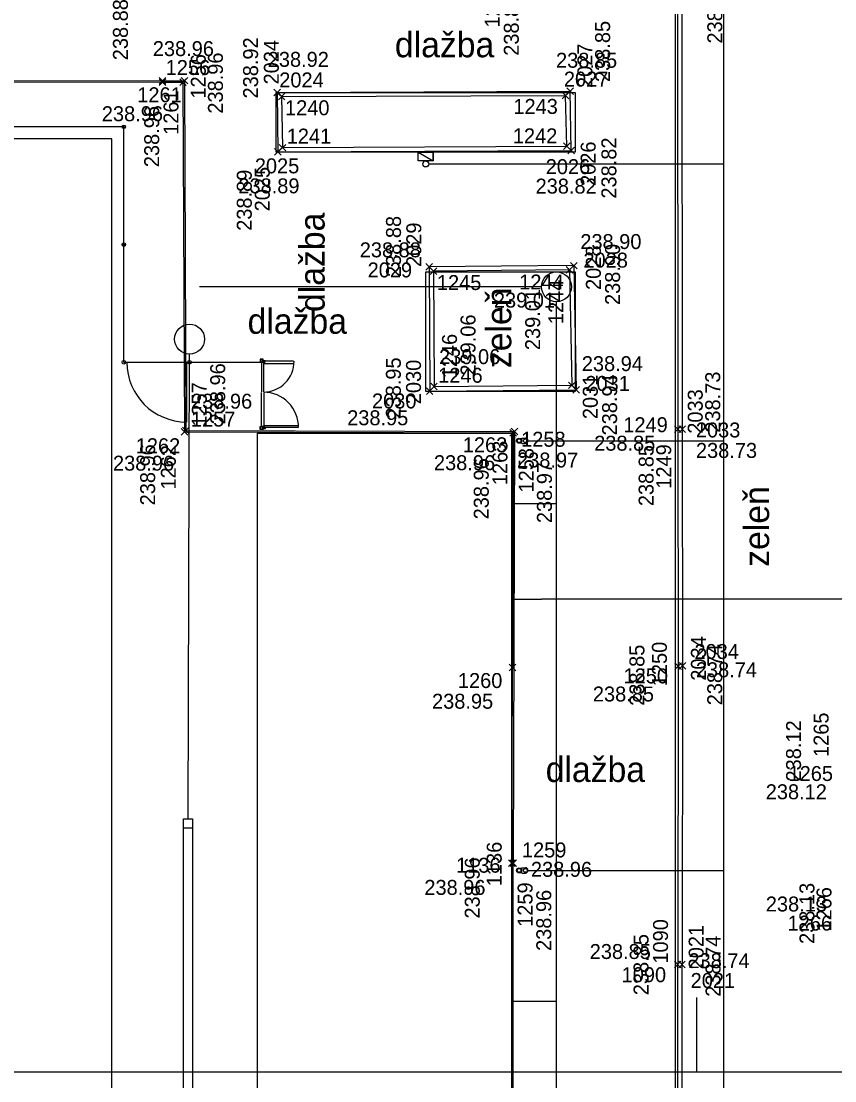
# Model space of a CAD drawing. Extents: x -264205 to -263659, y -1242401 to -1241986.
# Drawn here: x -263975.5 to -263948.29, y -1242219.45 to -1242184 of the extents above; entities that cross this region are included whole.
import ezdxf

# ---------------------------------------------------------------- set-up
doc = ezdxf.new("R2010")
doc.units = 0
for name, color, linetype in [('BOD_CISLO_2-1', 7, 'Continuous'), ('BOD_CISLO_2-3', 7, 'Continuous'), ('BOD_SYMBOL_2-1', 7, 'Continuous'), ('BOD_SYMBOL_2-3', 7, 'Continuous'), ('BOD_VYSKA_2-1', 7, 'Continuous'), ('BOD_VYSKA_2-3', 7, 'Continuous'), ('POPIS_2-1', 7, 'Continuous'), ('POPIS_2-3', 7, 'Continuous'), ('PROJEKT_OBRUBNIKY_KOMUNIKACIE', 7, 'Continuous'), ('RAM_NA_TLAC_2-1_1-250', 7, 'Continuous'), ('SITUACIA_DSP_2D', 7, 'Continuous'), ('SO_20-4_OBRUBNIKY_DOLNA_HRANA', 7, 'Continuous'), ('SO_20-4_OBRUBNIKY_HORNA_HRANA', 7, 'Continuous')]:
    doc.layers.add(name, color=color, linetype=linetype)

msp = doc.modelspace()

# ---------------------------------------------------------------- linework, layer by layer
at = {"layer": 'BOD_SYMBOL_2-1'}
for p, q in [((-263970.883, -1242186.1), (-263970.661, -1242185.88)), ((-263970.661, -1242186.1), (-263970.883, -1242185.88)), ((-263970.883, -1242186.147), (-263970.661, -1242185.926)), ((-263970.661, -1242186.147), (-263970.883, -1242185.926)), ((-263970.199, -1242186.15), (-263969.979, -1242185.928)), ((-263969.979, -1242186.15), (-263970.199, -1242185.928)), ((-263970.152, -1242186.097), (-263969.931, -1242185.877)), ((-263969.931, -1242186.097), (-263970.152, -1242185.877)), ((-263967.047, -1242186.49), (-263966.827, -1242186.269)), ((-263966.827, -1242186.49), (-263967.047, -1242186.269)), ((-263957.404, -1242186.593), (-263957.182, -1242186.373)), ((-263957.182, -1242186.593), (-263957.404, -1242186.373)), ((-263957.248, -1242186.448), (-263957.028, -1242186.227)), ((-263957.028, -1242186.448), (-263957.248, -1242186.227)), ((-263966.9, -1242186.626), (-263966.68, -1242186.404)), ((-263966.68, -1242186.626), (-263966.9, -1242186.404)), ((-263966.875, -1242188.339), (-263966.654, -1242188.117)), ((-263966.654, -1242188.339), (-263966.875, -1242188.117)), ((-263957.36, -1242188.288), (-263957.139, -1242188.066)), ((-263957.139, -1242188.288), (-263957.36, -1242188.066)), ((-263967.024, -1242188.481), (-263966.803, -1242188.259)), ((-263966.803, -1242188.481), (-263967.024, -1242188.259)), ((-263957.212, -1242188.433), (-263956.991, -1242188.211)), ((-263956.991, -1242188.433), (-263957.212, -1242188.211)), ((-263961.97, -1242192.322), (-263961.748, -1242192.1)), ((-263961.748, -1242192.322), (-263961.97, -1242192.1)), ((-263961.821, -1242192.47), (-263961.6, -1242192.248)), ((-263961.6, -1242192.47), (-263961.821, -1242192.248)), ((-263957.269, -1242192.428), (-263957.049, -1242192.208)), ((-263957.049, -1242192.428), (-263957.269, -1242192.208)), ((-263957.129, -1242192.286), (-263956.909, -1242192.066)), ((-263956.909, -1242192.286), (-263957.129, -1242192.066)), ((-263961.948, -1242196.485), (-263961.727, -1242196.264)), ((-263961.727, -1242196.485), (-263961.948, -1242196.264)), ((-263961.802, -1242196.328), (-263961.582, -1242196.106)), ((-263961.582, -1242196.328), (-263961.802, -1242196.106)), ((-263957.196, -1242196.289), (-263956.975, -1242196.069)), ((-263956.975, -1242196.289), (-263957.196, -1242196.069)), ((-263957.051, -1242196.438), (-263956.829, -1242196.217)), ((-263956.829, -1242196.438), (-263957.051, -1242196.217)), ((-263970.148, -1242197.85), (-263969.927, -1242197.629)), ((-263969.927, -1242197.85), (-263970.148, -1242197.629)), ((-263970.101, -1242197.801), (-263969.881, -1242197.579)), ((-263969.881, -1242197.801), (-263970.101, -1242197.579)), ((-263959.16, -1242197.88), (-263958.938, -1242197.66)), ((-263958.938, -1242197.88), (-263959.16, -1242197.66)), ((-263959.111, -1242197.836), (-263958.889, -1242197.615)), ((-263958.889, -1242197.836), (-263959.111, -1242197.615)), ((-263953.647, -1242197.755), (-263953.426, -1242197.534)), ((-263953.426, -1242197.755), (-263953.647, -1242197.534)), ((-263953.498, -1242197.755), (-263953.278, -1242197.534)), ((-263953.278, -1242197.755), (-263953.498, -1242197.534)), ((-263959.177, -1242205.734), (-263958.955, -1242205.512)), ((-263958.955, -1242205.734), (-263959.177, -1242205.512)), ((-263953.637, -1242205.683), (-263953.416, -1242205.461)), ((-263953.416, -1242205.683), (-263953.637, -1242205.461)), ((-263953.495, -1242205.68), (-263953.274, -1242205.458)), ((-263953.274, -1242205.68), (-263953.495, -1242205.458)), ((-263959.202, -1242212.276), (-263958.981, -1242212.056)), ((-263958.981, -1242212.276), (-263959.202, -1242212.056)), ((-263959.156, -1242212.278), (-263958.936, -1242212.056)), ((-263958.936, -1242212.278), (-263959.156, -1242212.056)), ((-263953.654, -1242215.664), (-263953.432, -1242215.444)), ((-263953.432, -1242215.664), (-263953.654, -1242215.444)), ((-263953.508, -1242215.667), (-263953.287, -1242215.445)), ((-263953.287, -1242215.667), (-263953.508, -1242215.445))]:
    msp.add_line(p, q, dxfattribs=at)
at = {"layer": 'BOD_SYMBOL_2-3'}
for p, q in [((-263970.661, -1242186.1), (-263970.883, -1242185.88)), ((-263970.661, -1242185.88), (-263970.883, -1242186.1)), ((-263970.661, -1242186.147), (-263970.883, -1242185.926)), ((-263970.661, -1242185.926), (-263970.883, -1242186.147)), ((-263969.979, -1242186.15), (-263970.199, -1242185.928)), ((-263969.979, -1242185.928), (-263970.199, -1242186.15)), ((-263969.931, -1242186.097), (-263970.152, -1242185.877)), ((-263969.931, -1242185.877), (-263970.152, -1242186.097)), ((-263966.827, -1242186.49), (-263967.047, -1242186.269)), ((-263966.827, -1242186.269), (-263967.047, -1242186.49)), ((-263957.182, -1242186.593), (-263957.404, -1242186.373)), ((-263957.182, -1242186.373), (-263957.404, -1242186.593)), ((-263957.028, -1242186.448), (-263957.248, -1242186.227)), ((-263957.028, -1242186.227), (-263957.248, -1242186.448)), ((-263966.68, -1242186.626), (-263966.9, -1242186.404)), ((-263966.68, -1242186.404), (-263966.9, -1242186.626)), ((-263966.654, -1242188.339), (-263966.875, -1242188.117)), ((-263966.654, -1242188.117), (-263966.875, -1242188.339)), ((-263957.139, -1242188.288), (-263957.36, -1242188.066)), ((-263957.139, -1242188.066), (-263957.36, -1242188.288)), ((-263966.803, -1242188.481), (-263967.024, -1242188.259)), ((-263966.803, -1242188.259), (-263967.024, -1242188.481)), ((-263956.991, -1242188.433), (-263957.212, -1242188.211)), ((-263956.991, -1242188.211), (-263957.212, -1242188.433)), ((-263961.748, -1242192.322), (-263961.97, -1242192.1)), ((-263961.748, -1242192.1), (-263961.97, -1242192.322)), ((-263961.6, -1242192.47), (-263961.821, -1242192.248)), ((-263961.6, -1242192.248), (-263961.821, -1242192.47)), ((-263957.049, -1242192.428), (-263957.269, -1242192.208)), ((-263957.049, -1242192.208), (-263957.269, -1242192.428)), ((-263956.909, -1242192.286), (-263957.129, -1242192.066)), ((-263956.909, -1242192.066), (-263957.129, -1242192.286)), ((-263961.727, -1242196.485), (-263961.948, -1242196.264)), ((-263961.727, -1242196.264), (-263961.948, -1242196.485)), ((-263961.582, -1242196.328), (-263961.802, -1242196.106)), ((-263961.582, -1242196.106), (-263961.802, -1242196.328)), ((-263956.975, -1242196.289), (-263957.196, -1242196.069)), ((-263956.975, -1242196.069), (-263957.196, -1242196.289)), ((-263956.829, -1242196.438), (-263957.051, -1242196.217)), ((-263956.829, -1242196.217), (-263957.051, -1242196.438)), ((-263969.927, -1242197.85), (-263970.148, -1242197.629)), ((-263969.927, -1242197.629), (-263970.148, -1242197.85)), ((-263969.881, -1242197.801), (-263970.101, -1242197.579)), ((-263969.881, -1242197.579), (-263970.101, -1242197.801)), ((-263958.938, -1242197.88), (-263959.16, -1242197.66)), ((-263958.938, -1242197.66), (-263959.16, -1242197.88)), ((-263958.889, -1242197.836), (-263959.111, -1242197.615)), ((-263958.889, -1242197.615), (-263959.111, -1242197.836)), ((-263953.426, -1242197.755), (-263953.647, -1242197.534)), ((-263953.426, -1242197.534), (-263953.647, -1242197.755)), ((-263953.278, -1242197.755), (-263953.498, -1242197.534)), ((-263953.278, -1242197.534), (-263953.498, -1242197.755)), ((-263958.955, -1242205.734), (-263959.177, -1242205.512)), ((-263958.955, -1242205.512), (-263959.177, -1242205.734)), ((-263953.416, -1242205.683), (-263953.637, -1242205.461)), ((-263953.416, -1242205.461), (-263953.637, -1242205.683)), ((-263953.274, -1242205.68), (-263953.495, -1242205.458)), ((-263953.274, -1242205.458), (-263953.495, -1242205.68)), ((-263958.981, -1242212.276), (-263959.202, -1242212.056)), ((-263958.981, -1242212.056), (-263959.202, -1242212.276)), ((-263958.936, -1242212.278), (-263959.156, -1242212.056)), ((-263958.936, -1242212.056), (-263959.156, -1242212.278)), ((-263953.432, -1242215.664), (-263953.654, -1242215.444)), ((-263953.432, -1242215.444), (-263953.654, -1242215.664)), ((-263953.287, -1242215.667), (-263953.508, -1242215.445)), ((-263953.287, -1242215.445), (-263953.508, -1242215.667))]:
    msp.add_line(p, q, dxfattribs=at)
at = {"layer": 'PROJEKT_OBRUBNIKY_KOMUNIKACIE'}
msp.add_line((-263953.617, -1242244.458), (-263953.617, -1242093.307), dxfattribs=at)
for points in [[(-263966.968, -1242186.382), (-263956.968, -1242186.382), (-263956.968, -1242188.382), (-263966.968, -1242188.382), (-263966.968, -1242186.382)], [(-264042.568, -1242294.032), (-263972.468, -1242294.032), (-263972.468, -1242187.932), (-264042.568, -1242187.932), (-264042.568, -1242294.032)], [(-263961.968, -1242192.382), (-263956.968, -1242192.382), (-263956.968, -1242196.382), (-263961.968, -1242196.382), (-263961.968, -1242192.382)], [(-263967.597, -1242197.782), (-263959.097, -1242197.782), (-263959.097, -1242252.182), (-263967.597, -1242252.182), (-263967.597, -1242197.782)]]:
    msp.add_lwpolyline(points, dxfattribs=at)
at = {"layer": 'RAM_NA_TLAC_2-1_1-250'}
msp.add_line((-263952.913, -1242216.657), (-263952.913, -1242219.157), dxfattribs=at)
msp.add_lwpolyline([(-264147.913, -1242144.907), (-263857.913, -1242144.907), (-263857.913, -1242219.157), (-264147.913, -1242219.157)], close=True, dxfattribs=at)
at = {"layer": 'SITUACIA_DSP_2D'}
for p, q in [((-263953.617, -1242244.458), (-263953.617, -1242093.307)), ((-263952, -1242222.527), (-263952, -1242182)), ((-263966.968, -1242186.382), (-263956.968, -1242186.382)), ((-263966.968, -1242188.382), (-263966.968, -1242186.382)), ((-263956.968, -1242186.382), (-263956.968, -1242188.382)), ((-263972.068, -1242187.532), (-264118.068, -1242187.532)), ((-263972.128, -1242187.532), (-263972.008, -1242187.532)), ((-263972.068, -1242187.592), (-263972.068, -1242187.472)), ((-263972.068, -1242195.407), (-263972.068, -1242187.532)), ((-263972.468, -1242187.932), (-264042.568, -1242187.932)), ((-263972.468, -1242294.032), (-263972.468, -1242187.932)), ((-263956.968, -1242188.382), (-263966.968, -1242188.382)), ((-263962.218, -1242188.382), (-263961.718, -1242188.382)), ((-263962.218, -1242188.672), (-263962.218, -1242188.382)), ((-263962.218, -1242188.382), (-263961.718, -1242188.672)), ((-263962.218, -1242188.382), (-263961.718, -1242188.672)), ((-263961.718, -1242188.382), (-263962.218, -1242188.382)), ((-263961.718, -1242188.382), (-263961.718, -1242188.672)), ((-263961.718, -1242188.672), (-263961.718, -1242188.382)), ((-263961.718, -1242188.672), (-263962.218, -1242188.672)), ((-263961.868, -1242188.772), (-263952, -1242188.772)), ((-263972.128, -1242191.47), (-263972.008, -1242191.47)), ((-263972.068, -1242191.41), (-263972.068, -1242191.53)), ((-263961.968, -1242192.382), (-263956.968, -1242192.382)), ((-263961.968, -1242196.382), (-263961.968, -1242192.382)), ((-263956.968, -1242192.382), (-263956.968, -1242196.382)), ((-263958.097, -1242192.883), (-263969.542, -1242192.883)), ((-263957.597, -1242243.932), (-263957.597, -1242193.383)), ((-263969.921, -1242210.683), (-263969.869, -1242195.133)), ((-263972.068, -1242195.407), (-263967.418, -1242195.407)), ((-263969.968, -1242195.407), (-263969.968, -1242197.407)), ((-263967.413, -1242195.307), (-263967.513, -1242195.307)), ((-263967.513, -1242195.307), (-263967.513, -1242195.407)), ((-263967.513, -1242195.407), (-263967.413, -1242195.407)), ((-263967.425, -1242195.32), (-263967.5, -1242195.32)), ((-263967.5, -1242195.32), (-263967.5, -1242195.395)), ((-263967.5, -1242195.395), (-263967.425, -1242195.395)), ((-263967.463, -1242195.407), (-263967.463, -1242196.395)), ((-263967.388, -1242195.407), (-263967.463, -1242195.407)), ((-263967.425, -1242195.395), (-263967.425, -1242195.32)), ((-263967.425, -1242195.395), (-263967.425, -1242195.345)), ((-263967.425, -1242195.345), (-263967.325, -1242195.345)), ((-263967.413, -1242195.407), (-263967.413, -1242195.307)), ((-263967.413, -1242195.357), (-263967.363, -1242195.357)), ((-263967.388, -1242196.395), (-263967.388, -1242195.407)), ((-263967.363, -1242195.457), (-263967.388, -1242195.457)), ((-263966.388, -1242195.371), (-263967.375, -1242195.37)), ((-263967.375, -1242195.37), (-263967.375, -1242195.445)), ((-263967.375, -1242195.445), (-263966.388, -1242195.446)), ((-263967.363, -1242195.357), (-263967.363, -1242195.457)), ((-263967.325, -1242195.345), (-263967.325, -1242195.37)), ((-263967.463, -1242197.557), (-263967.463, -1242196.42)), ((-263967.388, -1242196.42), (-263967.388, -1242197.557)), ((-263956.968, -1242196.382), (-263961.968, -1242196.382)), ((-263967.513, -1242197.557), (-263967.413, -1242197.557)), ((-263967.513, -1242197.657), (-263967.513, -1242197.557)), ((-263967.413, -1242197.657), (-263967.513, -1242197.657)), ((-263967.5, -1242197.57), (-263967.425, -1242197.57)), ((-263967.5, -1242197.645), (-263967.5, -1242197.57)), ((-263967.425, -1242197.645), (-263967.5, -1242197.645)), ((-263967.388, -1242197.557), (-263967.463, -1242197.557)), ((-263967.425, -1242197.57), (-263967.425, -1242197.62)), ((-263967.425, -1242197.57), (-263967.425, -1242197.645)), ((-263967.425, -1242197.62), (-263967.325, -1242197.62)), ((-263967.413, -1242197.557), (-263967.413, -1242197.657)), ((-263967.413, -1242197.607), (-263967.363, -1242197.607)), ((-263967.363, -1242197.507), (-263967.388, -1242197.507)), ((-263967.375, -1242197.52), (-263966.238, -1242197.52)), ((-263967.375, -1242197.595), (-263967.375, -1242197.52)), ((-263966.238, -1242197.595), (-263967.375, -1242197.595)), ((-263967.363, -1242197.607), (-263967.363, -1242197.507)), ((-263967.325, -1242197.62), (-263967.325, -1242197.595)), ((-263967.597, -1242197.782), (-263959.097, -1242197.782)), ((-263967.597, -1242252.182), (-263967.597, -1242197.782)), ((-263967.593, -1242252.182), (-263967.593, -1242197.782)), ((-263967.593, -1242197.782), (-263959.093, -1242197.782)), ((-263967.593, -1242197.782), (-263959.097, -1242197.782)), ((-263967.593, -1242252.182), (-263967.593, -1242197.782)), ((-263967.478, -1242197.782), (-263967.358, -1242197.782)), ((-263959.097, -1242197.782), (-263959.093, -1242252.182)), ((-263959.097, -1242197.782), (-263959.097, -1242252.182)), ((-263959.093, -1242197.782), (-263959.093, -1242252.182)), ((-263958.799, -1242197.962), (-263958.762, -1242197.962)), ((-263958.762, -1242197.962), (-263958.742, -1242197.942)), ((-263958.742, -1242197.942), (-263958.637, -1242197.942)), ((-263958.575, -1242198.032), (-263952, -1242198.032)), ((-263958.799, -1242198.102), (-263958.762, -1242198.102)), ((-263958.762, -1242198.102), (-263958.742, -1242198.122)), ((-263958.742, -1242198.122), (-263958.637, -1242198.122)), ((-263959.097, -1242200.132), (-263957.597, -1242200.132)), ((-263959.097, -1242203.332), (-263958.097, -1242203.332)), ((-263924.893, -1242203.332), (-263958.097, -1242203.332)), ((-263970.071, -1242210.684), (-263969.77, -1242210.682)), ((-263970.07, -1242239.282), (-263970.071, -1242210.684)), ((-263969.77, -1242210.682), (-263969.77, -1242239.282)), ((-263970.071, -1242210.983), (-263969.771, -1242210.985)), ((-263958.799, -1242212.337), (-263958.762, -1242212.337)), ((-263958.799, -1242212.477), (-263958.762, -1242212.477)), ((-263958.762, -1242212.337), (-263958.742, -1242212.317)), ((-263958.762, -1242212.477), (-263958.742, -1242212.497)), ((-263958.742, -1242212.317), (-263958.637, -1242212.317)), ((-263958.742, -1242212.497), (-263958.637, -1242212.497)), ((-263958.575, -1242212.407), (-263952, -1242212.407)), ((-263959.097, -1242216.782), (-263957.597, -1242216.782))]:
    msp.add_line(p, q, dxfattribs=at)
for centre, radius in [((-263972.068, -1242187.532), 0.06), ((-263961.968, -1242188.772), 0.1), ((-263972.068, -1242191.47), 0.06), ((-263957.597, -1242192.883), 0.5), ((-263969.868, -1242194.633), 0.5), ((-263972.068, -1242195.407), 0.06), ((-263969.868, -1242195.407), 0.06), ((-263958.847, -1242198.032), 0.085), ((-263958.847, -1242198.032), 0.0625), ((-263958.637, -1242198.032), 0.0625), ((-263958.847, -1242212.407), 0.085), ((-263958.847, -1242212.407), 0.0625), ((-263958.637, -1242212.407), 0.0625)]:
    msp.add_circle(centre, radius, dxfattribs=at)
for centre, radius, start, end in [((-263969.968, -1242195.407), 2, 180, 270), ((-263967.4, -1242195.382), 1.025, 270.6095, 0.6095), ((-263967.4, -1242197.582), 1.175, 359.3905, 89.3905), ((-263958.637, -1242198.032), 0.09, 270, 90), ((-263958.637, -1242212.407), 0.09, 270, 90)]:
    msp.add_arc(centre, radius, start, end, dxfattribs=at)
for centre in [(-263967.4, -1242195.382), (-263967.4, -1242195.382), (-263967.4, -1242197.582)]:
    msp.add_ellipse(centre, major_axis=(0, 0.0125), ratio=0.999995, dxfattribs=at)
at = {"layer": 'SO_20-4_OBRUBNIKY_DOLNA_HRANA'}
for p, q in [((-263966.937, -1242186.379), (-263957.138, -1242186.337)), ((-263957.019, -1242192.176), (-263956.94, -1242196.327)), ((-263953.384, -1242205.569), (-263953.398, -1242215.556))]:
    msp.add_line(p, q, dxfattribs=at)
for points in [[(-263953.405, -1242182.585), (-263953.388, -1242197.644), (-263953.384, -1242205.569)], [(-263966.937, -1242186.379), (-263966.914, -1242188.37), (-263957.101, -1242188.322), (-263957.138, -1242186.337)], [(-263957.019, -1242192.176), (-263961.859, -1242192.211), (-263961.838, -1242196.374), (-263956.94, -1242196.327)], [(-263930.561, -1242246.577), (-263940.662, -1242246.56), (-263953.397, -1242246.552), (-263953.403, -1242230.44), (-263953.398, -1242215.556)]]:
    msp.add_lwpolyline(points, dxfattribs=at)
at = {"layer": 'SO_20-4_OBRUBNIKY_HORNA_HRANA'}
for p, q in [((-263966.79, -1242186.515), (-263957.293, -1242186.483)), ((-263957.159, -1242192.318), (-263957.085, -1242196.179)), ((-263959.091, -1242212.166), (-263959.066, -1242205.623)), ((-263953.526, -1242205.572), (-263953.543, -1242215.554))]:
    msp.add_line(p, q, dxfattribs=at)
for points in [[(-263953.554, -1242182.589), (-263953.536, -1242197.644), (-263953.526, -1242205.572)], [(-264052.662, -1242185.992), (-264034.314, -1242185.992), (-264016.879, -1242186.004), (-263991.714, -1242185.977), (-263970.772, -1242185.99)], [(-264052.656, -1242186.038), (-264034.308, -1242186.038), (-264016.873, -1242186.05), (-263991.708, -1242186.023), (-263970.772, -1242186.036)], [(-263970.772, -1242185.99), (-263970.041, -1242185.987), (-263969.991, -1242197.69), (-263959, -1242197.725), (-263959.046, -1242212.167)], [(-263970.772, -1242186.036), (-263970.089, -1242186.039), (-263970.037, -1242197.739), (-263959.049, -1242197.77), (-263959.066, -1242205.623)], [(-263966.79, -1242186.515), (-263966.764, -1242188.228), (-263957.249, -1242188.177), (-263957.293, -1242186.483)], [(-263957.159, -1242192.318), (-263961.71, -1242192.359), (-263961.692, -1242196.217), (-263957.085, -1242196.179)], [(-263970.256, -1242252.218), (-263959.09, -1242252.141), (-263959.089, -1242232.143), (-263959.091, -1242212.166)], [(-263970.225, -1242254.882), (-263970.211, -1242252.265), (-263959.045, -1242252.188), (-263959.044, -1242232.19), (-263959.046, -1242212.167)], [(-263929.946, -1242246.724), (-263940.667, -1242246.702), (-263953.539, -1242246.698), (-263953.547, -1242230.445), (-263953.543, -1242215.554)]]:
    msp.add_lwpolyline(points, dxfattribs=at)

# ---------------------------------------------------------------- texts
at = {"layer": 'BOD_CISLO_2-1'}
for s, p in [('1256', (-263970.669, -1242185.797)), ('2024', (-263966.87, -1242186.212)), ('2027', (-263957.349, -1242186.185)), ('1261', (-263971.619, -1242186.709)), ('1240', (-263966.677, -1242187.144)), ('1243', (-263959.039, -1242187.099)), ('1241', (-263966.62, -1242188.092)), ('1242', (-263959.057, -1242188.083)), ('2025', (-263967.687, -1242189.087)), ('2026', (-263957.956, -1242189.113)), ('2028', (-263956.695, -1242192.241)), ('2029', (-263963.914, -1242192.569)), ('1245', (-263961.597, -1242192.991)), ('1244', (-263958.843, -1242192.973)), ('1246', (-263961.553, -1242196.094)), ('2031', (-263956.631, -1242196.366)), ('2030', (-263963.767, -1242196.952)), ('1257', (-263969.823, -1242197.559)), ('1249', (-263955.361, -1242197.747)), ('1258', (-263958.779, -1242198.234)), ('2033', (-263952.935, -1242197.923)), ('1262', (-263971.67, -1242198.451)), ('1263', (-263960.73, -1242198.419)), ('2034', (-263952.982, -1242205.335)), ('1260', (-263960.894, -1242206.306)), ('1250', (-263955.354, -1242206.151)), ('1265', (-263949.835, -1242209.417)), ('1259', (-263958.752, -1242211.974)), ('1136', (-263960.955, -1242212.485)), ('1266', (-263949.866, -1242214.422)), ('1090', (-263955.418, -1242216.148)), ('2021', (-263953.11, -1242216.342))]:
    msp.add_text(s, height=0.5, dxfattribs=at).set_placement(p)
at = {"layer": 'BOD_CISLO_2-3'}
for s, p in [('1254', (-263959.495, -1242184.206)), ('2024', (-263966.884, -1242186.113)), ('2027', (-263956.397, -1242186.233)), ('1256', (-263969.327, -1242186.586)), ('1261', (-263970.24, -1242187.799)), ('2026', (-263956.287, -1242189.509)), ('2025', (-263967.187, -1242190.359)), ('2029', (-263962.119, -1242192.22)), ('2028', (-263956.113, -1242192.989)), ('1244', (-263957.367, -1242194.131)), ('1246', (-263960.925, -1242195.944)), ('2030', (-263962.129, -1242196.811)), ('2031', (-263956.217, -1242197.311)), ('1257', (-263969.294, -1242197.565)), ('2033', (-263952.706, -1242197.799)), ('1263', (-263959.238, -1242199.519)), ('1262', (-263970.329, -1242199.665)), ('1258', (-263958.358, -1242199.766)), ('1249', (-263953.76, -1242199.639)), ('1250', (-263953.904, -1242206.246)), ('2034', (-263952.599, -1242206.061)), ('1265', (-263948.495, -1242208.614)), ('1136', (-263959.43, -1242212.937)), ('1259', (-263958.397, -1242214.296)), ('1266', (-263948.399, -1242214.455)), ('1090', (-263953.867, -1242215.527)), ('2021', (-263952.675, -1242215.72))]:
    msp.add_text(s, height=0.5, rotation=90, dxfattribs=at).set_placement(p)
at = {"layer": 'BOD_VYSKA_2-1'}
for s, p in [('238.96', (-263971.099, -1242185.164)), ('238.92', (-263967.255, -1242185.524)), ('238.85', (-263957.612, -1242185.554)), ('238.96', (-263972.804, -1242187.343)), ('238.89', (-263968.237, -1242189.756)), ('238.82', (-263958.296, -1242189.765)), ('238.90', (-263956.8, -1242191.62)), ('238.88', (-263964.177, -1242191.897)), ('239.01', (-263959.69, -1242193.58)), ('239.06', (-263961.523, -1242195.47)), ('238.94', (-263956.75, -1242195.704)), ('238.96', (-263969.819, -1242196.96)), ('238.95', (-263964.598, -1242197.515)), ('238.85', (-263956.336, -1242198.366)), ('238.97', (-263958.915, -1242198.929)), ('238.73', (-263952.932, -1242198.608)), ('238.96', (-263972.431, -1242199.034)), ('238.96', (-263961.696, -1242199.018)), ('238.74', (-263952.935, -1242205.945)), ('238.95', (-263961.759, -1242206.999)), ('238.85', (-263956.38, -1242206.757)), ('238.12', (-263950.598, -1242210.028)), ('238.96', (-263958.451, -1242212.622)), ('238.96', (-263962.016, -1242213.227)), ('238.13', (-263950.595, -1242213.783)), ('238.85', (-263956.486, -1242215.372)), ('238.74', (-263953.182, -1242215.679))]:
    msp.add_text(s, height=0.5, dxfattribs=at).set_placement(p)
at = {"layer": 'BOD_VYSKA_2-3'}
for s, p in [('238.73', (-263952.051, -1242184.745)), ('238.86', (-263958.857, -1242185.154)), ('238.88', (-263971.932, -1242185.304)), ('238.85', (-263955.803, -1242186.032)), ('238.92', (-263967.578, -1242186.583)), ('238.96', (-263968.754, -1242187.09)), ('238.96', (-263970.886, -1242188.881)), ('238.82', (-263955.594, -1242189.933)), ('238.89', (-263967.789, -1242191.01)), ('238.88', (-263962.798, -1242192.557)), ('238.90', (-263955.471, -1242193.492)), ('239.01', (-263958.143, -1242195.002)), ('239.06', (-263960.305, -1242195.854)), ('238.96', (-263968.678, -1242197.486)), ('238.95', (-263962.803, -1242197.291)), ('238.94', (-263955.57, -1242197.857)), ('238.73', (-263952.121, -1242197.764)), ('238.96', (-263971.021, -1242200.196)), ('238.85', (-263954.348, -1242200.222)), ('238.96', (-263959.863, -1242200.664)), ('238.97', (-263957.75, -1242200.789)), ('238.85', (-263954.656, -1242206.902)), ('238.74', (-263952.054, -1242206.885)), ('238.12', (-263949.418, -1242209.434)), ('238.96', (-263960.164, -1242214.019)), ('238.13', (-263948.969, -1242214.869)), ('238.96', (-263957.772, -1242215.103)), ('238.85', (-263954.518, -1242216.583)), ('238.74', (-263952.11, -1242216.635))]:
    msp.add_text(s, height=0.5, rotation=90, dxfattribs=at).set_placement(p)
at = {"layer": 'POPIS_2-1'}
for p in [(-263963.003, -1242185.204), (-263967.928, -1242194.455), (-263957.958, -1242209.451)]:
    msp.add_text('dlažba', height=0.8438, dxfattribs=at).set_placement(p)
at = {"layer": 'POPIS_2-3'}
for s, p in [('dlažba', (-263965.351, -1242193.727)), ('zeleň', (-263959.108, -1242195.605)), ('zeleň', (-263950.485, -1242202.252))]:
    msp.add_text(s, height=0.8438, rotation=90, dxfattribs=at).set_placement(p)

doc.saveas('drawing.dxf')
